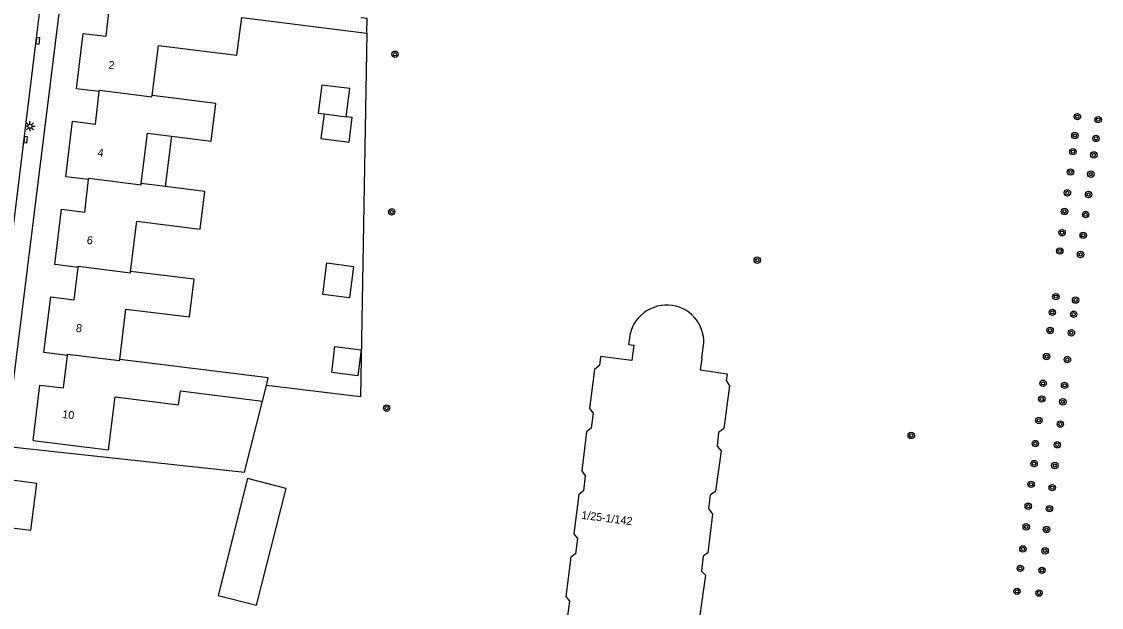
# Model space of a CAD drawing. Extents: x 131000 to 133014, y 396499 to 399001.
# Drawn here: x 132329.8 to 132464.6, y 396594.9 to 396668.2 of the extents above; entities that cross this region are included whole.
import ezdxf

# ---------------------------------------------------------------- set-up
doc = ezdxf.new("R2010")
doc.units = 0
for name, color, linetype in [('gg-afsc-erfafscheiding', 7, 'Continuous'), ('gg-anno-huisnummerreeks BGT', 7, 'Continuous'), ('gg-bbg-gedigitaliseerde bebouwing', 7, 'Continuous'), ('gg-bbg-gedigitaliseerde bijgebouw', 7, 'Continuous'), ('gg-bbg-hoofdgebouw', 7, 'Continuous'), ('gg-bbg-luifel en loopbrug', 7, 'Continuous'), ('gg-bbg-tussenscheiding', 7, 'Continuous'), ('gg-knt-verharding', 7, 'Continuous'), ('gt-grn-vlakafsluiter', 7, 'Continuous'), ('gt-symb-boom', 7, 'Continuous'), ('gt-symb-kolk', 7, 'Continuous'), ('gt-symb-lichtmast', 7, 'Continuous')]:
    doc.layers.add(name, color=color, linetype=linetype)

# ---------------------------------------------------------------- blocks, each defined once
blk = doc.blocks.new('gt0-BOOM')
at = {"layer": 'gt-symb-boom'}
for radius in [0.4, 0.2]:
    blk.add_circle((0, 0), radius, dxfattribs=at)
blk = doc.blocks.new('gt0-KOLK')
at = {"layer": 'gt-symb-kolk'}
blk.add_lwpolyline([(0, 0), (0.38, 0), (0.38, 0.4), (-0.38, 0.4), (-0.38, 0), (0, 0)], dxfattribs=at)
blk = doc.blocks.new('gt0-LMAST')
at = {"layer": 'gt-symb-lichtmast'}
for p, q in [((-0.18, 0.17), (-0.45, 0.44)), ((-0.01, 0.25), (-0.01, 0.62)), ((0.17, 0.17), (0.44, 0.44)), ((-0.26, 0), (-0.63, 0)), ((-0.18, -0.18), (-0.45, -0.45)), ((-0.01, -0.25), (-0.01, -0.63)), ((0.44, -0.45), (0.17, -0.18)), ((0.24, 0), (0.62, 0))]:
    blk.add_line(p, q, dxfattribs=at)
blk.add_circle((-0.01, 0), 0.25, dxfattribs=at)

msp = doc.modelspace()

# ---------------------------------------------------------------- linework, layer by layer
at = {"layer": 'gg-afsc-erfafscheiding'}
msp.add_line((132357.25, 396668.68), (132372.88, 396666.71), dxfattribs=at)
msp.add_lwpolyline([(132372.88, 396666.71), (132372.91, 396668.55), (132372.13, 396668.63)], dxfattribs=at)
at = {"layer": 'gg-bbg-gedigitaliseerde bebouwing'}
for p, q in [((132347.69, 396647.56), (132344.71, 396647.93)), ((132359.85, 396620.71), (132360.33, 396622.7))]:
    msp.add_line(p, q, dxfattribs=at)
for points in [[(132346.06, 396658.92), (132346.84, 396665.2), (132356.66, 396663.97)], [(132348.48, 396653.84), (132353.43, 396653.23), (132354.01, 396657.94), (132346.06, 396658.92)], [(132344.71, 396647.93), (132345.49, 396654.21), (132348.48, 396653.84)], [(132343.36, 396636.93), (132344.13, 396643.21), (132352.08, 396642.24), (132352.66, 396646.95), (132347.69, 396647.56)], [(132342.01, 396625.95), (132342.79, 396632.23), (132350.73, 396631.25), (132351.31, 396635.96), (132343.36, 396636.93)], [(132360.33, 396622.7), (132360.56, 396623.65), (132342.01, 396625.95)], [(132414.74, 396626.02), (132414.53, 396624.65), (132417.89, 396624.15), (132417.76, 396623.3), (132418.19, 396622.63), (132417.5, 396617.32), (132416.83, 396616.79), (132416.65, 396615.11), (132417.13, 396614.53), (132416.46, 396609.49), (132415.79, 396608.96), (132415.57, 396607.31), (132416.06, 396606.6), (132415.47, 396601.77), (132414.88, 396601.35), (132414.7, 396599.49), (132415.19, 396598.96), (132414.48, 396593.96)], [(132331.2, 396615.82), (132340.61, 396614.65), (132341.43, 396621.25), (132349.37, 396620.26), (132349.59, 396622), (132359.85, 396620.71)]]:
    msp.add_lwpolyline(points, dxfattribs=at)
at = {"layer": 'gg-bbg-gedigitaliseerde bijgebouw'}
for points in [[(132370.31, 396656.29), (132370.75, 396659.81), (132367.24, 396660.25), (132366.79, 396656.73), (132367.54, 396656.64)], [(132367.54, 396656.64), (132367.15, 396653.56), (132370.66, 396653.12), (132371.05, 396656.2), (132370.31, 396656.29)], [(132370.73, 396633.64), (132367.4, 396634.05), (132367.89, 396638), (132371.22, 396637.58), (132370.73, 396633.64)], [(132368.49, 396624.3), (132368.9, 396627.57), (132372.17, 396627.16), (132371.76, 396623.89), (132368.49, 396624.3)], [(132327.92, 396610.91), (132327.19, 396605.06), (132330.92, 396604.59), (132331.66, 396610.44), (132327.92, 396610.91)], [(132354.29, 396596.42), (132359.1, 396595.2), (132362.8, 396609.82), (132357.99, 396611.04), (132354.29, 396596.42)]]:
    msp.add_lwpolyline(points, dxfattribs=at)
at = {"layer": 'gg-bbg-hoofdgebouw'}
for p, q in [((132356.66, 396663.97), (132357.25, 396668.68)), ((132414.74, 396626.02), (132414.92, 396627.47))]:
    msp.add_line(p, q, dxfattribs=at)
for points in [[(132339.46, 396659.44), (132336.61, 396659.78), (132337.46, 396666.7), (132340.3, 396666.36), (132340.79, 396670.43), (132340.2, 396670.51), (132340.24, 396670.83)], [(132338.13, 396648.43), (132335.26, 396648.78), (132336.1, 396655.71), (132338.97, 396655.36), (132339.46, 396659.44)], [(132336.8, 396637.45), (132333.91, 396637.8), (132334.75, 396644.71), (132337.64, 396644.36), (132338.13, 396648.43)], [(132335.48, 396626.44), (132332.55, 396626.8), (132333.4, 396633.75), (132336.31, 396633.39), (132336.8, 396637.45)], [(132405.68, 396628.66), (132405.56, 396627.81), (132406.23, 396627.74), (132405.97, 396625.82), (132402.06, 396626.29), (132401.93, 396625.18), (132401.31, 396624.7), (132400.71, 396619.82), (132401.17, 396619.21), (132400.9, 396617.34), (132400.34, 396616.89), (132399.73, 396612), (132400.15, 396611.39), (132399.93, 396609.5), (132399.36, 396609.06), (132398.73, 396604.15), (132399.2, 396603.57), (132398.93, 396601.64), (132398.35, 396601.21), (132397.73, 396596.32), (132398.19, 396595.71), (132397.97, 396593.87)], [(132331.2, 396615.82), (132332.05, 396622.74), (132334.98, 396622.38), (132335.48, 396626.44)]]:
    msp.add_lwpolyline(points, dxfattribs=at)
for centre, radius, start, end in [((132410.33, 396628.04), 4.69, 81.3655, 172.34), ((132410.42, 396628.16), 4.55, 351.2987, 82.2999)]:
    msp.add_arc(centre, radius, start, end, dxfattribs=at)
at = {"layer": 'gg-bbg-luifel en loopbrug'}
msp.add_line((132348.48, 396653.84), (132347.69, 396647.56), dxfattribs=at)
at = {"layer": 'gg-bbg-tussenscheiding'}
msp.add_line((132367.54, 396656.64), (132370.31, 396656.29), dxfattribs=at)
for points in [[(132339.46, 396659.44), (132339.48, 396659.6), (132346.04, 396658.76), (132346.06, 396658.92)], [(132338.13, 396648.43), (132338.15, 396648.59), (132344.69, 396647.77), (132344.71, 396647.93)], [(132336.8, 396637.45), (132336.82, 396637.61), (132343.34, 396636.78), (132343.36, 396636.93)], [(132335.48, 396626.44), (132335.49, 396626.6), (132341.99, 396625.79), (132342.01, 396625.95)]]:
    msp.add_lwpolyline(points, dxfattribs=at)
at = {"layer": 'gg-knt-verharding'}
msp.add_line((132337.97, 396697.76), (132327.7, 396615.09), dxfattribs=at)
msp.add_lwpolyline([(132325.28, 396615), (132325.53, 396616.6), (132331.59, 396665.8), (132335.62, 396698.19)], dxfattribs=at)
at = {"layer": 'gt-grn-vlakafsluiter'}
for p, q in [((132357.61, 396611.84), (132359.85, 396620.71)), ((132327.7, 396615.09), (132357.61, 396611.84))]:
    msp.add_line(p, q, dxfattribs=at)
msp.add_lwpolyline([(132372.88, 396666.71), (132372.11, 396621.25), (132360.33, 396622.7)], dxfattribs=at)

# ---------------------------------------------------------------- block references
at = {"layer": 'gt-symb-boom'}
for p in [(132376.4, 396664.1), (132461.65, 396656.29), (132464.25, 396655.92), (132461.34, 396653.94), (132463.98, 396653.57), (132461.09, 396651.92), (132463.7, 396651.51), (132460.79, 396649.38), (132463.33, 396649.1), (132460.4, 396646.76), (132463.05, 396646.56), (132375.98, 396644.38), (132460.04, 396644.44), (132462.69, 396644.05), (132459.74, 396641.78), (132462.38, 396641.45), (132459.45, 396639.5), (132462.05, 396639.06), (132421.65, 396638.35), (132458.96, 396633.79), (132461.42, 396633.36), (132458.52, 396631.83), (132461.18, 396631.59), (132458.24, 396629.57), (132460.9, 396629.27), (132457.8, 396626.31), (132460.4, 396625.92), (132457.36, 396622.96), (132460.05, 396622.7), (132457.2, 396620.99), (132459.83, 396620.64), (132375.36, 396619.86), (132456.83, 396618.32), (132459.52, 396617.86), (132440.89, 396616.44), (132456.4, 396615.42), (132459.14, 396615.27), (132456.24, 396612.92), (132458.83, 396612.68), (132455.87, 396610.32), (132458.51, 396609.91), (132455.51, 396607.59), (132458.16, 396607.28), (132455.26, 396605.01), (132457.79, 396604.69), (132454.84, 396602.25), (132457.62, 396602.01), (132454.53, 396599.82), (132457.23, 396599.58), (132454.11, 396596.95), (132456.85, 396596.73)]:
    msp.add_blockref('gt0-BOOM', p, dxfattribs=at)
at = {"layer": 'gt-symb-kolk'}
for p, rotation in [((132331.59, 396665.8), -97.12501634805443), ((132330.06, 396653.45), -97.06814005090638)]:
    msp.add_blockref('gt0-KOLK', p, dxfattribs=dict(at, rotation=rotation))
at = {"layer": 'gt-symb-lichtmast'}
msp.add_blockref('gt0-LMAST', (132330.81, 396655.09), dxfattribs=at)

# ---------------------------------------------------------------- texts
at = {"layer": 'gg-anno-huisnummerreeks BGT'}
for s, rotation, p in [('2', 353.1, (132340.56, 396662.3)), ('4', 353.1, (132339.21, 396651.34)), ('6', 353.1, (132337.86, 396640.39)), ('8', 353, (132336.5, 396629.4)), ('10', 352.9, (132334.79, 396618.63)), ('1/25-1/142', 352.7, (132399.64, 396606.02))]:
    msp.add_text(s, height=1, rotation=rotation, dxfattribs=at).set_placement(p)

doc.saveas('drawing.dxf')
